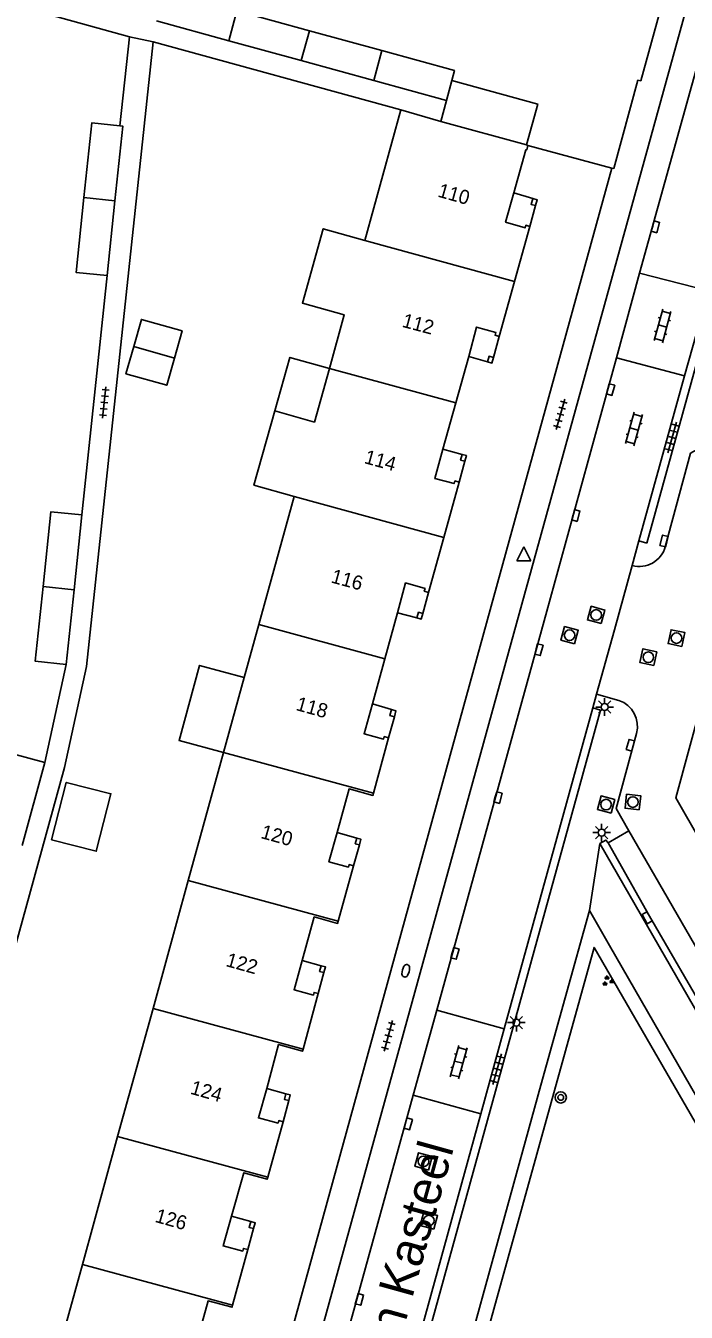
# Model space of a CAD drawing. Extents: x 136000 to 141014, y 402000 to 403500.
# Drawn here: x 139086.9 to 139133.7, y 402317.8 to 402408.9 of the extents above; entities that cross this region are included whole.
import ezdxf

# ---------------------------------------------------------------- set-up
doc = ezdxf.new("R2010")
doc.units = 0
for name, color, linetype in [('gg-afsc-erfafscheiding', 7, 'Continuous'), ('gg-afsc-muur', 7, 'Continuous'), ('gg-anno-huisnummerreeks BGT', 7, 'Continuous'), ('gg-anno-openbare ruimte label', 7, 'Continuous'), ('gg-bbg-bijgebouw', 7, 'Continuous'), ('gg-bbg-gedigitaliseerde bebouwing', 7, 'Continuous'), ('gg-bbg-gedigitaliseerde bijgebouw', 7, 'Continuous'), ('gg-bbg-hoofdgebouw', 7, 'Continuous'), ('gg-bbg-luifel en loopbrug', 7, 'Continuous'), ('gg-bbg-onder overbouw', 7, 'Continuous'), ('gg-bbg-pand overbouw', 7, 'Continuous'), ('gg-bbg-pilaar onder overbouw', 7, 'Continuous'), ('gg-bbg-pilaar pand', 7, 'Continuous'), ('gg-bbg-tussenscheiding', 7, 'Continuous'), ('gg-knt-verharding', 7, 'Continuous'), ('gg-knt-verharding nz', 7, 'Continuous'), ('gt-grn-groengrens', 7, 'Continuous'), ('gt-grn-weggrens', 7, 'Continuous'), ('gt-symb-boom', 7, 'Continuous'), ('gt-symb-brandkraan', 7, 'Continuous'), ('gt-symb-groenvak', 7, 'Continuous'), ('gt-symb-klinker verharding', 7, 'Continuous'), ('gt-symb-kolk', 7, 'Continuous'), ('gt-symb-lichtmast', 7, 'Continuous'), ('gt-symb-rioolschacht', 7, 'Continuous'), ('gt-symb-tegel verharding', 7, 'Continuous'), ('gt-symb-waterafsluiter', 7, 'Continuous')]:
    doc.layers.add(name, color=color, linetype=linetype)

# ---------------------------------------------------------------- blocks, each defined once
blk = doc.blocks.new('gt0-TEG1')
at = {"layer": 'gt-symb-tegel verharding'}
for p, q in [((-1.125, 0), (1.125, 0)), ((-0.9, -0.25), (-0.9, 0.25)), ((-0.45, -0.25), (-0.45, 0.25)), ((0, -0.25), (0, 0.25)), ((0.45, -0.25), (0.45, 0.25)), ((0.9, -0.25), (0.9, 0.25))]:
    blk.add_line(p, q, dxfattribs=at)
blk = doc.blocks.new('gt0-KOLK')
at = {"layer": 'gt-symb-kolk'}
blk.add_lwpolyline([(0, 0), (0.375, 0), (0.375, 0.4), (-0.375, 0.4), (-0.375, 0), (0, 0)], dxfattribs=at)
blk = doc.blocks.new('gt0-KL1')
at = {"layer": 'gt-symb-klinker verharding'}
for p, q in [((-1.15, 0.3), (1.15, 0.3)), ((-1, -0.3), (-1, 0.3)), ((-0.5, 0.3), (-0.5, 0.45)), ((0, -0.3), (0, 0.3)), ((0.5, 0.3), (0.5, 0.45)), ((1, -0.3), (1, 0.3)), ((-1.15, -0.3), (1.15, -0.3)), ((-0.5, -0.45), (-0.5, -0.3)), ((0.5, -0.45), (0.5, -0.3))]:
    blk.add_line(p, q, dxfattribs=at)
blk = doc.blocks.new('gt0-RS')
at = {"layer": 'gt-symb-rioolschacht'}
blk.add_lwpolyline([(-0.5, -0.5), (0.5, -0.5), (0.5, 0.5), (-0.5, 0.5)], close=True, dxfattribs=at)
blk.add_circle((0, 0), 0.375, dxfattribs=at)
blk = doc.blocks.new('gt0-WAFSL')
at = {"layer": 'gt-symb-waterafsluiter'}
for p, q in [((-0.5, -0.333), (0, 0.667)), ((0, 0.667), (0.5, -0.333)), ((0.5, -0.333), (-0.5, -0.333))]:
    blk.add_line(p, q, dxfattribs=at)
blk = doc.blocks.new('gt0-LMAST')
at = {"layer": 'gt-symb-lichtmast'}
for p, q in [((-0.182, 0.173), (-0.447, 0.438)), ((-0.005, 0.246), (-0.005, 0.621)), ((0.172, 0.173), (0.437, 0.438)), ((-0.255, -0.004), (-0.63, -0.004)), ((-0.182, -0.181), (-0.447, -0.446)), ((-0.005, -0.254), (-0.005, -0.629)), ((0.437, -0.446), (0.172, -0.181)), ((0.245, -0.004), (0.62, -0.004))]:
    blk.add_line(p, q, dxfattribs=at)
blk.add_circle((-0.005, -0.004), 0.25, dxfattribs=at)
blk = doc.blocks.new('gt0-GRVAK')
at = {"layer": 'gt-symb-groenvak'}
for p, q in [((-0.11, 0.189), (-0.228, 0.24)), ((-0.182, 0.153), (0.088, 0.153)), ((-0.091, 0.211), (-0.156, 0.322)), ((-0.047, 0.214), (-0.047, 0.393)), ((-0.004, 0.211), (0.061, 0.322)), ((0.015, 0.189), (0.133, 0.24)), ((0.262, -0.052), (0.197, 0.059)), ((0.305, -0.049), (0.305, 0.13)), ((0.349, -0.052), (0.414, 0.059)), ((-0.245, -0.228), (-0.363, -0.177)), ((-0.318, -0.264), (-0.047, -0.264)), ((-0.226, -0.206), (-0.291, -0.095)), ((-0.183, -0.203), (-0.183, -0.024)), ((-0.139, -0.206), (-0.074, -0.095)), ((-0.12, -0.228), (-0.002, -0.177)), ((0.243, -0.074), (0.125, -0.023)), ((0.17, -0.11), (0.441, -0.11)), ((0.368, -0.074), (0.486, -0.023))]:
    blk.add_line(p, q, dxfattribs=at)
blk = doc.blocks.new('gt0-BR')
at = {"layer": 'gt-symb-brandkraan'}
for centre, radius, start, end in [((-0.244, 0), 0.206, 107.56694, 252.43307), ((0.599, -2.664), 3, 106.89205, 107.56694), ((0, -0.691), 0.938, 73.10799, 106.89205), ((-0.599, -2.664), 3, 72.43309, 73.10799), ((0.244, 0), 0.206, 287.56695, 72.43309), ((0.599, 2.664), 3, 252.43307, 253.10797), ((0, 0.691), 0.938, 253.10797, 286.89206), ((-0.599, 2.664), 3, 286.89206, 287.56695)]:
    blk.add_arc(centre, radius, start, end, dxfattribs=at)
blk = doc.blocks.new('gt0-BOOM')
at = {"layer": 'gt-symb-boom'}
for radius in [0.4, 0.2]:
    blk.add_circle((0, 0), radius, dxfattribs=at)

msp = doc.modelspace()

# ---------------------------------------------------------------- linework, layer by layer
at = {"layer": 'gg-afsc-erfafscheiding'}
for p, q in [((139095.95, 402407.782), (139113.475, 402402.967)), ((139092.683, 402391.229), (139090.901, 402374.277))]:
    msp.add_line(p, q, dxfattribs=at)
msp.add_lwpolyline([(139133.948, 402417.631), (139130.469, 402405.032), (139130.251, 402405.068)], dxfattribs=at)
at = {"layer": 'gg-afsc-muur'}
for p, q in [((139081.809, 402411.575), (139094.281, 402408.139)), ((139094.281, 402408.139), (139093.592, 402401.84)), ((139128.551, 402398.81), (139130.251, 402405.068)), ((139128.432, 402398.842), (139122.478, 402400.453)), ((139128.551, 402398.81), (139128.432, 402398.842)), ((139088.286, 402356.757), (139089.788, 402363.689)), ((139088.286, 402356.757), (139077.628, 402359.609)), ((139086.682, 402350.872), (139088.286, 402356.757))]:
    msp.add_line(p, q, dxfattribs=at)
msp.add_lwpolyline([(139067.498, 402293.722), (139083.332, 402334.348), (139085.377, 402340.769), (139089.677, 402356.385), (139091.22, 402363.539), (139095.95, 402407.782)], dxfattribs=at)
at = {"layer": 'gg-bbg-bijgebouw'}
for p, q in [((139101.876, 402409.983), (139107.004, 402408.574)), ((139101.301, 402407.865), (139096.172, 402409.278)), ((139107.004, 402408.574), (139112.133, 402407.164)), ((139106.43, 402406.453), (139101.301, 402407.865)), ((139111.558, 402405.04), (139106.43, 402406.453)), ((139116.704, 402403.623), (139111.558, 402405.04)), ((139116.315, 402402.155), (139116.704, 402403.623)), ((139092.683, 402391.229), (139093.238, 402396.52)), ((139090.344, 402368.976), (139090.901, 402374.277)), ((139089.788, 402363.689), (139090.344, 402368.976))]:
    msp.add_line(p, q, dxfattribs=at)
for points in [[(139112.133, 402407.164), (139117.273, 402405.751), (139117.082, 402405.044)], [(139117.082, 402405.044), (139123.179, 402403.377), (139122.373, 402400.484)], [(139093.592, 402401.84), (139091.597, 402402.049), (139091.042, 402396.754)], [(139093.238, 402396.52), (139093.793, 402401.819), (139093.592, 402401.84)], [(139091.042, 402396.754), (139090.487, 402391.459), (139092.683, 402391.229)], [(139090.901, 402374.277), (139088.712, 402374.507), (139088.154, 402369.208)], [(139088.154, 402369.208), (139087.598, 402363.919), (139089.788, 402363.689)]]:
    msp.add_lwpolyline(points, dxfattribs=at)
at = {"layer": 'gg-bbg-gedigitaliseerde bebouwing'}
for p, q in [((139110.927, 402393.724), (139113.475, 402402.967)), ((139103.428, 402366.519), (139105.926, 402375.581)), ((139102.391, 402362.758), (139103.428, 402366.519)), ((139100.93, 402357.456), (139102.391, 402362.758)), ((139098.432, 402348.394), (139100.93, 402357.456)), ((139095.935, 402339.332), (139098.432, 402348.394)), ((139093.431, 402330.251), (139095.935, 402339.332)), ((139090.934, 402321.189), (139093.431, 402330.251)), ((139088.433, 402312.117), (139090.934, 402321.189))]:
    msp.add_line(p, q, dxfattribs=at)
for points in [[(139108.426, 402384.652), (139109.474, 402388.452), (139106.509, 402389.287), (139107.991, 402394.551), (139110.927, 402393.724)], [(139108.426, 402384.652), (139107.357, 402380.858), (139104.56, 402381.646)], [(139105.926, 402375.581), (139103.074, 402376.387), (139104.56, 402381.646)]]:
    msp.add_lwpolyline(points, dxfattribs=at)
at = {"layer": 'gg-bbg-gedigitaliseerde bijgebouw'}
msp.add_line((139094.566, 402386.207), (139097.453, 402385.391), dxfattribs=at)
msp.add_lwpolyline([(139094.566, 402386.207), (139095.11, 402388.131), (139097.997, 402387.316), (139097.453, 402385.391)], dxfattribs=at)
at = {"layer": 'gg-bbg-hoofdgebouw'}
for p, q in [((139113.475, 402402.967), (139116.315, 402402.155)), ((139122.478, 402400.453), (139122.373, 402400.484)), ((139121.539, 402390.816), (139122.625, 402394.709)), ((139120.454, 402386.925), (139121.539, 402390.816)), ((139117.377, 402382.222), (139118.29, 402385.489)), ((139116.462, 402378.947), (139117.377, 402382.222)), ((139116.527, 402372.691), (139117.607, 402376.603)), ((139115.45, 402368.793), (139116.527, 402372.691)), ((139112.351, 402364.089), (139113.245, 402367.35)), ((139111.475, 402360.895), (139112.351, 402364.089)), ((139111.542, 402354.568), (139112.617, 402358.501)), ((139109.05, 402345.502), (139110.127, 402349.438)), ((139106.557, 402336.451), (139107.637, 402340.378)), ((139104.063, 402327.382), (139105.15, 402331.308)), ((139101.574, 402318.324), (139102.646, 402322.249))]:
    msp.add_line(p, q, dxfattribs=at)
for points in [[(139121.476, 402397.084), (139122.333, 402400.138), (139122.396, 402400.13), (139122.478, 402400.453)], [(139108.972, 402351.786), (139109.822, 402354.879), (139111.5, 402354.414), (139111.542, 402354.568)], [(139106.503, 402342.73), (139107.353, 402345.806), (139109.008, 402345.349), (139109.05, 402345.502)], [(139103.992, 402333.652), (139104.827, 402336.775), (139106.515, 402336.298), (139106.557, 402336.451)], [(139101.499, 402324.616), (139102.354, 402327.69), (139104.021, 402327.229), (139104.063, 402327.382)], [(139098.98, 402315.545), (139099.838, 402318.62), (139101.532, 402318.17), (139101.574, 402318.324)]]:
    msp.add_lwpolyline(points, dxfattribs=at)
at = {"layer": 'gg-bbg-luifel en loopbrug'}
for points in [[(139097.453, 402385.391), (139096.909, 402383.466), (139094.022, 402384.282), (139094.566, 402386.207)], [(139104.56, 402381.646), (139105.631, 402385.436), (139108.426, 402384.652)], [(139100.93, 402357.456), (139097.782, 402358.313), (139099.227, 402363.62), (139102.391, 402362.758)], [(139088.748, 402351.271), (139091.911, 402350.462), (139092.952, 402354.531), (139089.789, 402355.34), (139088.748, 402351.271)]]:
    msp.add_lwpolyline(points, dxfattribs=at)
at = {"layer": 'gg-bbg-onder overbouw'}
for points in [[(139121.476, 402397.084), (139120.893, 402395.006), (139122.28, 402394.607), (139122.33, 402394.79), (139122.625, 402394.709)], [(139120.454, 402386.925), (139120.159, 402387.006), (139120.209, 402387.189), (139118.846, 402387.581), (139118.29, 402385.489)], [(139117.607, 402376.603), (139117.308, 402376.687), (139117.257, 402376.504), (139115.888, 402376.858), (139116.462, 402378.947)], [(139115.45, 402368.793), (139115.143, 402368.881), (139115.195, 402369.064), (139113.819, 402369.463), (139113.245, 402367.35)], [(139112.617, 402358.501), (139112.311, 402358.586), (139112.26, 402358.403), (139110.884, 402358.78), (139111.475, 402360.895)], [(139108.972, 402351.786), (139108.394, 402349.717), (139109.77, 402349.34), (139109.821, 402349.523), (139110.127, 402349.438)], [(139106.503, 402342.73), (139105.922, 402340.648), (139107.288, 402340.278), (139107.339, 402340.461), (139107.637, 402340.378)], [(139103.992, 402333.652), (139103.396, 402331.578), (139104.787, 402331.207), (139104.835, 402331.391), (139105.15, 402331.308)], [(139102.646, 402322.249), (139102.337, 402322.33), (139102.289, 402322.146), (139100.901, 402322.515), (139101.499, 402324.616)]]:
    msp.add_lwpolyline(points, dxfattribs=at)
at = {"layer": 'gg-bbg-pand overbouw'}
for p, q in [((139122.824, 402396.689), (139121.476, 402397.084)), ((139122.625, 402394.709), (139123.027, 402396.185)), ((139120.043, 402385.436), (139120.454, 402386.925)), ((139118.29, 402385.489), (139119.623, 402385.118)), ((139116.462, 402378.947), (139117.82, 402378.57)), ((139118.014, 402378.084), (139117.607, 402376.603)), ((139115.044, 402367.291), (139115.45, 402368.793)), ((139113.245, 402367.35), (139114.614, 402366.997)), ((139111.475, 402360.895), (139112.815, 402360.491)), ((139112.617, 402358.501), (139113.025, 402359.986)), ((139110.358, 402351.399), (139108.972, 402351.786)), ((139110.127, 402349.438), (139110.548, 402350.922)), ((139106.503, 402342.73), (139107.846, 402342.355)), ((139107.637, 402340.378), (139108.04, 402341.865)), ((139103.992, 402333.652), (139105.349, 402333.285)), ((139105.15, 402331.308), (139105.548, 402332.8)), ((139101.499, 402324.616), (139102.86, 402324.229)), ((139102.646, 402322.249), (139103.048, 402323.735))]:
    msp.add_line(p, q, dxfattribs=at)
at = {"layer": 'gg-bbg-pilaar onder overbouw'}
for points in [[(139123.027, 402396.185), (139122.706, 402396.277), (139122.824, 402396.689)], [(139120.043, 402385.436), (139119.733, 402385.52), (139119.623, 402385.118)], [(139118.014, 402378.084), (139117.71, 402378.167), (139117.82, 402378.57)], [(139115.044, 402367.291), (139114.734, 402367.386), (139114.614, 402366.997)], [(139112.815, 402360.491), (139112.702, 402360.073), (139113.025, 402359.986)], [(139110.548, 402350.922), (139110.258, 402350.994), (139110.358, 402351.399)], [(139108.04, 402341.865), (139107.734, 402341.95), (139107.846, 402342.355)], [(139105.548, 402332.8), (139105.241, 402332.883), (139105.349, 402333.285)], [(139103.048, 402323.735), (139102.741, 402323.826), (139102.86, 402324.229)]]:
    msp.add_lwpolyline(points, dxfattribs=at)
at = {"layer": 'gg-bbg-pilaar pand'}
for points in [[(139122.824, 402396.689), (139123.145, 402396.598), (139123.027, 402396.185)], [(139119.623, 402385.118), (139119.933, 402385.033), (139120.043, 402385.436)], [(139117.82, 402378.57), (139118.124, 402378.486), (139118.014, 402378.084)], [(139114.614, 402366.997), (139114.925, 402366.902), (139115.044, 402367.291)], [(139113.025, 402359.986), (139113.138, 402360.403), (139112.815, 402360.491)], [(139110.358, 402351.399), (139110.649, 402351.326), (139110.548, 402350.922)], [(139107.846, 402342.355), (139108.152, 402342.27), (139108.04, 402341.865)], [(139105.349, 402333.285), (139105.657, 402333.203), (139105.548, 402332.8)], [(139102.86, 402324.229), (139103.168, 402324.138), (139103.048, 402323.735)]]:
    msp.add_lwpolyline(points, dxfattribs=at)
at = {"layer": 'gg-bbg-tussenscheiding'}
for p, q in [((139101.301, 402407.865), (139101.876, 402409.983)), ((139106.43, 402406.453), (139107.004, 402408.574)), ((139112.133, 402407.164), (139111.558, 402405.04)), ((139117.082, 402405.044), (139116.704, 402403.623)), ((139122.373, 402400.484), (139116.315, 402402.155)), ((139093.238, 402396.52), (139091.042, 402396.754)), ((139110.927, 402393.724), (139121.539, 402390.816)), ((139117.377, 402382.222), (139108.426, 402384.652)), ((139116.527, 402372.691), (139105.926, 402375.581)), ((139090.344, 402368.976), (139088.154, 402369.208)), ((139112.351, 402364.089), (139103.428, 402366.519)), ((139111.542, 402354.568), (139100.93, 402357.456)), ((139109.05, 402345.502), (139098.432, 402348.394)), ((139106.557, 402336.451), (139095.935, 402339.332)), ((139104.063, 402327.382), (139093.431, 402330.251)), ((139101.574, 402318.324), (139090.934, 402321.189))]:
    msp.add_line(p, q, dxfattribs=at)
at = {"layer": 'gg-knt-verharding'}
for p, q in [((139143.278, 402417.184), (139130.904, 402372.276)), ((139128.432, 402398.842), (139120.074, 402368.498)), ((139130.384, 402391.393), (139135.259, 402390.155)), ((139133.565, 402384.121), (139135.259, 402390.155)), ((139128.746, 402385.41), (139133.565, 402384.121)), ((139130.342, 402372.436), (139133.565, 402384.121)), ((139129.863, 402370.701), (139130.342, 402372.436)), ((139130.342, 402372.436), (139130.904, 402372.276)), ((139128.607, 402366.148), (139129.863, 402370.701)), ((139120.074, 402368.498), (139097.642, 402287.059)), ((139100.739, 402290.671), (139122.049, 402367.954)), ((139127.346, 402361.575), (139128.607, 402366.148)), ((139127.08, 402360.611), (139127.346, 402361.575)), ((139128.922, 402361.14), (139127.346, 402361.575)), ((139120.809, 402337.876), (139127.08, 402360.611)), ((139127.629, 402360.459), (139127.08, 402360.611)), ((139127.629, 402360.459), (139109.97, 402296.448)), ((139128.163, 402351.064), (139129.629, 402351.916)), ((139116.028, 402339.211), (139120.809, 402337.876)), ((139119.149, 402331.859), (139120.809, 402337.876)), ((139114.36, 402333.187), (139119.149, 402331.859)), ((139119.149, 402331.859), (139109.438, 402296.583))]:
    msp.add_line(p, q, dxfattribs=at)
for points in [[(139122.049, 402367.954), (139135.87, 402418.076), (139137.628, 402417.6)], [(139138.468, 402374.555), (139132.961, 402354.253), (139143.382, 402336.019), (139163.582, 402330.464), (139181.794, 402340.764), (139187.525, 402361.045), (139177.213, 402379.331), (139156.868, 402385.064), (139138.468, 402374.555)], [(139135.401, 402379.427), (139133.996, 402378.651), (139132.202, 402372.028)], [(139129.629, 402351.916), (139128.717, 402353.5), (139130.173, 402358.803)], [(139127.576, 402351.002), (139128.001, 402351.247), (139128.163, 402351.064)], [(139182.793, 402334.626), (139183.001, 402334.248), (139164.451, 402323.712), (139139.277, 402330.676), (139127.576, 402351.002)], [(139181.907, 402334.954), (139182.233, 402334.404), (139164.386, 402324.281), (139139.63, 402331.14), (139131.093, 402345.853), (139128.163, 402351.064)]]:
    msp.add_lwpolyline(points, dxfattribs=at)
for centre, radius, start, end in [((139130.384, 402372.507), 1.879, 253.89084, 345.2448), ((139128.291, 402359.299), 1.946, 345.24347, 71.07697)]:
    msp.add_arc(centre, radius, start, end, dxfattribs=at)
at = {"layer": 'gg-knt-verharding nz'}
for p, q in [((139130.384, 402391.393), (139128.746, 402385.41)), ((139128.746, 402385.41), (139123.807, 402367.47)), ((139123.807, 402367.47), (139116.028, 402339.211)), ((139116.028, 402339.211), (139114.36, 402333.187)), ((139114.36, 402333.187), (139102.187, 402289.083))]:
    msp.add_line(p, q, dxfattribs=at)
for points in [[(139137.628, 402417.6), (139137.147, 402415.757), (139130.384, 402391.393)], [(139181.907, 402334.954), (139181.367, 402335.922), (139164.123, 402326.149), (139140.753, 402332.614), (139129.629, 402351.916)]]:
    msp.add_lwpolyline(points, dxfattribs=at)
at = {"layer": 'gt-grn-groengrens'}
msp.add_line((139126.832, 402346.265), (139127.576, 402351.002), dxfattribs=at)
for points in [[(139126.832, 402346.265), (139123.401, 402333.905), (139114.961, 402303.293), (139112.799, 402295.239), (139112.817, 402294.634), (139113.002, 402293.88), (139113.416, 402293.252), (139113.831, 402292.824), (139114.166, 402292.636), (139140.084, 402279.792), (139164.007, 402268.095), (139164.286, 402269.035)], [(139182.568, 402330.54), (139166.227, 402321.264), (139164.701, 402320.52), (139138.457, 402327.813), (139137.139, 402328.38), (139128.25, 402343.784), (139126.832, 402346.265)], [(139164.286, 402269.035), (139139.805, 402281.08), (139115.316, 402293.196), (139114.571, 402293.543), (139114.297, 402293.806), (139113.934, 402294.267), (139113.807, 402294.785), (139113.788, 402295.19), (139116.005, 402303.387), (139127.169, 402343.649), (139135.706, 402328.86), (139136.737, 402327.224), (139164.972, 402319.392), (139170.515, 402322.574), (139182.181, 402329.156)]]:
    msp.add_lwpolyline(points, dxfattribs=at)
at = {"layer": 'gt-grn-weggrens'}
msp.add_line((139095.95, 402407.782), (139094.281, 402408.139), dxfattribs=at)

# ---------------------------------------------------------------- block references
at = {"layer": 'gt-symb-boom'}
msp.add_blockref('gt0-BOOM', (139124.803, 402333.029), dxfattribs=at)
at = {"layer": 'gt-symb-brandkraan', "rotation": 74.99108632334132}
msp.add_blockref('gt0-BR', (139113.832, 402341.996), dxfattribs=at)
at = {"layer": 'gt-symb-groenvak'}
msp.add_blockref('gt0-GRVAK', (139128.119, 402341.266), dxfattribs=at)
at = {"layer": 'gt-symb-klinker verharding'}
for p, rotation in [((139132.012, 402387.662), 74.69967555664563), ((139129.992, 402380.367), 74.5188140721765), ((139117.578, 402335.522), 74.5740296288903)]:
    msp.add_blockref('gt0-KL1', p, dxfattribs=dict(at, rotation=rotation))
at = {"layer": 'gt-symb-kolk'}
for p, rotation in [((139131.315, 402394.741), -105.96901653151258), ((139128.141, 402383.209), -105.37072543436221), ((139125.677, 402374.292), -105.42597037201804), ((139132.308, 402372.382), 75.10181274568), ((139123.064, 402364.79), -105.42597037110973), ((139129.925, 402357.916), 74.6996755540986), ((139120.17, 402354.312), -105.42597037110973), ((139131.093, 402345.853), 119.33279078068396), ((139117.124, 402343.277), -105.42597037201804), ((139113.812, 402331.21), -105.48118592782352), ((139110.359, 402318.78), -105.55172489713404)]:
    msp.add_blockref('gt0-KOLK', p, dxfattribs=dict(at, rotation=rotation))
at = {"layer": 'gt-symb-lichtmast'}
for p in [(139127.915, 402360.679), (139127.704, 402351.783), (139121.665, 402338.331)]:
    msp.add_blockref('gt0-LMAST', p, dxfattribs=at)
at = {"layer": 'gt-symb-rioolschacht'}
for p, rotation in [((139127.312, 402367.196), 74.5740296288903), ((139125.428, 402365.762), 74.57402962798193), ((139132.998, 402365.556), 78.11724114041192), ((139131.007, 402364.203), 77.64517308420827), ((139128.012, 402353.766), 75.04643524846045), ((139129.912, 402353.946), 83.62817759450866), ((139115.087, 402328.499), 74.57402962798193), ((139115.464, 402324.305), 74.57402962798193)]:
    msp.add_blockref('gt0-RS', p, dxfattribs=dict(at, rotation=rotation))
at = {"layer": 'gt-symb-tegel verharding'}
for p, rotation in [((139092.484, 402382.245), -96.03000880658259), ((139124.782, 402381.405), 74.5188140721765), ((139132.689, 402379.769), 74.5188140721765), ((139112.601, 402337.389), 74.51881407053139), ((139120.299, 402335.022), 74.51881407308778)]:
    msp.add_blockref('gt0-TEG1', p, dxfattribs=dict(at, rotation=rotation))
at = {"layer": 'gt-symb-waterafsluiter'}
msp.add_blockref('gt0-WAFSL', (139122.185, 402371.36), dxfattribs=at)

# ---------------------------------------------------------------- texts
at = {"layer": 'gg-anno-huisnummerreeks BGT'}
for s, rotation, p in [('110', 344.3, (139116.04, 402396.829)), ('112', 345.1, (139113.509, 402387.611)), ('114', 344.6, (139110.832, 402377.957)), ('116', 344.8, (139108.478, 402369.506)), ('118', 344.4, (139105.994, 402360.472)), ('120', 344.4, (139103.503, 402351.408)), ('122', 344.4, (139101.031, 402342.339)), ('124', 344, (139098.517, 402333.299)), ('126', 344.1, (139096.016, 402324.223))]:
    msp.add_text(s, height=1, rotation=rotation, dxfattribs=at).set_placement(p)
at = {"layer": 'gg-anno-openbare ruimte label'}
msp.add_text('Verzonken Kasteel', height=2.5, rotation=74.5, dxfattribs=at).set_placement((139109.755, 402302.434))

doc.saveas('drawing.dxf')
